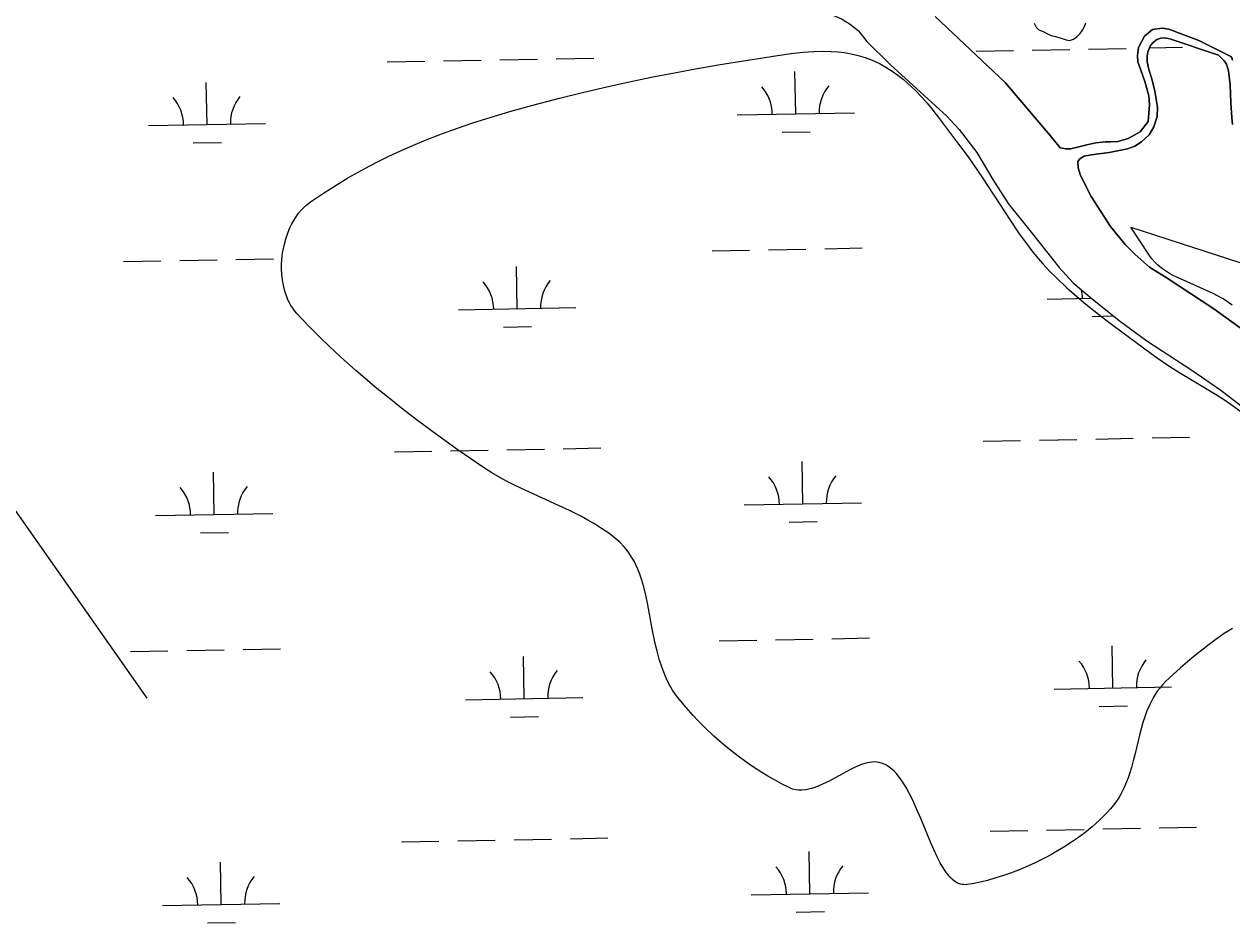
# Model space of a CAD drawing. Extents: x 3925854 to 3964121, y 224593 to 250589.
# Drawn here: x 3944344 to 3945373, y 230969 to 231736 of the extents above; entities that cross this region are included whole.
import ezdxf

# ---------------------------------------------------------------- set-up
doc = ezdxf.new("R2010")
doc.units = 0
for name, color, linetype in [('V-SITE-VEGE', 7, 'Continuous'), ('V-TOPO-SHOR', 7, 'Continuous'), ('V-UTIL-LINE', 7, 'Continuous'), ('V-WETL-SWMP', 7, 'Continuous')]:
    doc.layers.add(name, color=color, linetype=linetype)

msp = doc.modelspace()

# ---------------------------------------------------------------- linework, layer by layer
at = {"layer": 'V-SITE-VEGE'}
for points in [[(3944852.064, 231293.736), (3944848.595, 231296.814), (3944842.266, 231301.702), (3944836.122, 231305.954), (3944830.206, 231309.69), (3944824.533, 231312.997), (3944819.12, 231315.95), (3944808.767, 231321.185), (3944799.547, 231325.529), (3944770.975, 231338.495), (3944761.872, 231342.873), (3944755.13, 231346.32), (3944750.129, 231349.021), (3944742.756, 231353.304), (3944735.555, 231357.908), (3944714.023, 231372.696), (3944695.414, 231385.992), (3944679.362, 231397.903), (3944665.528, 231408.544), (3944653.607, 231418.027), (3944643.33, 231426.454), (3944634.47, 231433.934), (3944626.823, 231440.559), (3944613.693, 231452.331), (3944604.076, 231461.315), (3944597, 231468.141), (3944586.619, 231478.523), (3944576.534, 231489.078), (3944574.615, 231491.298), (3944572.907, 231493.61), (3944571.388, 231495.986), (3944570.044, 231498.409), (3944568.862, 231500.858), (3944567.83, 231503.324), (3944566.141, 231508.325), (3944564.926, 231513.246), (3944564.111, 231518.024), (3944563.632, 231522.614), (3944563.427, 231526.988), (3944563.452, 231531.132), (3944563.662, 231535.031), (3944564.025, 231538.689), (3944564.508, 231542.107), (3944565.788, 231548.441), (3944567.306, 231553.86), (3944568.934, 231558.464), (3944570.587, 231562.364), (3944572.211, 231565.655), (3944573.757, 231568.432), (3944575.215, 231570.771), (3944577.992, 231574.654), (3944580.264, 231577.365), (3944582.07, 231579.276), (3944584.949, 231581.93), (3944588.028, 231584.312), (3944599.246, 231591.961), (3944609.831, 231598.738), (3944619.815, 231604.761), (3944629.227, 231610.133), (3944638.099, 231614.938), (3944646.461, 231619.245), (3944654.344, 231623.12), (3944661.766, 231626.616), (3944675.778, 231632.831), (3944688.146, 231637.933), (3944699.05, 231642.16), (3944708.655, 231645.691), (3944725.614, 231651.527), (3944738.463, 231655.648), (3944757.95, 231661.481), (3944777.705, 231666.969), (3944800.182, 231672.839), (3944819.851, 231677.695), (3944837.064, 231681.735), (3944852.131, 231685.106), (3944878.512, 231690.659), (3944898.31, 231694.533), (3944913.168, 231697.278), (3944935.473, 231701.14), (3944986.087, 231709.316), (3944997.82, 231710.997), (3945008.121, 231712.13), (3945017.135, 231712.744), (3945025.003, 231712.918), (3945031.868, 231712.74), (3945037.846, 231712.298), (3945043.054, 231711.667), (3945047.588, 231710.913), (3945051.535, 231710.092), (3945054.976, 231709.238), (3945060.95, 231707.43), (3945065.394, 231705.791), (3945068.705, 231704.401), (3945073.631, 231702.031), (3945078.507, 231699.311), (3945083.986, 231695.834), (3945088.831, 231692.401), (3945093.138, 231689.045), (3945096.988, 231685.784), (3945100.445, 231682.634), (3945103.564, 231679.608)], [(3945103.564, 231679.608), (3945109.137, 231673.752), (3945113.761, 231668.466), (3945117.659, 231663.733), (3945124.227, 231655.265), (3945138.677, 231635.75), (3945148.524, 231622.796), (3945152.942, 231616.664), (3945160.919, 231604.974), (3945184.387, 231568.696), (3945192.165, 231557.246), (3945198.235, 231548.839), (3945202.966, 231542.664), (3945206.634, 231538.119), (3945212.354, 231531.461), (3945218.371, 231525.016)], [(3945313.423, 231527.99), (3945310.404, 231530.486), (3945308.274, 231532.502), (3945305.317, 231535.779), (3945302.671, 231539.391), (3945287.434, 231562.722), (3945442.535, 231512.437)], [(3945218.371, 231525.016), (3945223.309, 231520.07), (3945232.818, 231511.108), (3945241.37, 231503.561), (3945249.009, 231497.149), (3945262.649, 231486.272), (3945273.049, 231478.33), (3945304.588, 231454.938), (3945309.71, 231451.241), (3945319.553, 231444.655), (3945328.357, 231439.16), (3945359.513, 231420.433), (3945367.142, 231415.532), (3945372.764, 231411.715), (3945380.982, 231405.694)], [(3945373.56, 231496.266), (3945369.419, 231499.386), (3945365.299, 231502.034), (3945361.264, 231504.319), (3945357.357, 231506.314), (3945326.979, 231519.769), (3945323.376, 231521.633), (3945320.323, 231523.359), (3945317.732, 231524.959), (3945313.423, 231527.99)], [(3945214.767, 231025.233), (3945205.635, 231020.684), (3945197.66, 231017.071), (3945190.746, 231014.202), (3945184.778, 231011.914), (3945179.641, 231010.09), (3945171.437, 231007.458), (3945164.99, 231005.652), (3945160.335, 231004.501), (3945152.086, 231002.825), (3945147.482, 231002.125), (3945146.06, 231002.014), (3945144.692, 231002.051), (3945143.373, 231002.223), (3945142.102, 231002.52), (3945139.669, 231003.462), (3945137.395, 231004.806), (3945135.267, 231006.479), (3945133.271, 231008.433), (3945131.389, 231010.61), (3945129.617, 231012.969), (3945127.934, 231015.472), (3945124.819, 231020.772), (3945121.941, 231026.386), (3945119.301, 231032.048), (3945116.86, 231037.633), (3945108.285, 231058.371), (3945104.672, 231066.848), (3945101.4, 231074.024), (3945098.424, 231080.01), (3945095.712, 231084.944), (3945093.249, 231088.981), (3945091.016, 231092.262), (3945088.997, 231094.918), (3945087.174, 231097.064), (3945085.536, 231098.795), (3945082.566, 231101.463), (3945080.246, 231103.147), (3945078.45, 231104.216), (3945075.662, 231105.49), (3945072.758, 231106.344), (3945070.692, 231106.659), (3945068.638, 231106.745), (3945066.602, 231106.636), (3945064.589, 231106.364), (3945062.602, 231105.955), (3945058.662, 231104.797), (3945054.871, 231103.337), (3945051.244, 231101.703), (3945047.789, 231099.987), (3945029.511, 231090.113), (3945025.122, 231087.953), (3945021.304, 231086.267), (3945017.989, 231084.997), (3945015.113, 231084.076), (3945012.623, 231083.435), (3945010.464, 231083.015), (3945006.743, 231082.636), (3945004.005, 231082.681), (3945001.986, 231082.917), (3944999.014, 231083.621), (3944996.122, 231084.782), (3944989.575, 231088.108), (3944983.509, 231091.391), (3944977.887, 231094.615), (3944972.677, 231097.765), (3944963.063, 231104.007), (3944954.828, 231109.829), (3944947.761, 231115.205), (3944941.684, 231120.125), (3944936.456, 231124.591), (3944931.946, 231128.63), (3944924.213, 231135.98), (3944918.542, 231141.735), (3944914.366, 231146.19), (3944908.226, 231153.087), (3944902.242, 231160.251), (3944899.309, 231164.12), (3944896.729, 231167.995), (3944894.455, 231171.857), (3944892.45, 231175.695), (3944890.683, 231179.494), (3944889.118, 231183.244), (3944887.734, 231186.934), (3944885.366, 231194.229), (3944883.474, 231201.201), (3944881.924, 231207.824), (3944879.425, 231220.366), (3944875.655, 231240.83), (3944873.932, 231248.975), (3944872.212, 231255.934), (3944870.488, 231261.863), (3944868.771, 231266.899), (3944867.082, 231271.181), (3944865.446, 231274.82), (3944863.879, 231277.917), (3944862.398, 231280.553), (3944859.537, 231284.993), (3944857.151, 231288.169), (3944855.216, 231290.457), (3944852.064, 231293.736)], [(3945373.925, 231220.565), (3945366.9, 231216.172), (3945360.824, 231212.004), (3945355.556, 231208.146), (3945346.447, 231201.017), (3945339.707, 231195.434), (3945329.731, 231186.851), (3945319.915, 231178.218), (3945316.931, 231175.419), (3945314.279, 231172.598), (3945311.92, 231169.768), (3945309.819, 231166.944), (3945307.94, 231164.132), (3945306.267, 231161.345), (3945303.382, 231155.776), (3945301.051, 231150.38), (3945299.146, 231145.188), (3945297.561, 231140.228), (3945294.975, 231130.741), (3945290.967, 231113.86), (3945289.4, 231107.542), (3945287.907, 231102.061), (3945286.469, 231097.32), (3945285.083, 231093.224), (3945283.752, 231089.693), (3945281.112, 231083.642), (3945278.832, 231079.228), (3945276.934, 231076.003), (3945273.743, 231071.311), (3945270.102, 231066.813), (3945266.989, 231063.411), (3945263.845, 231060.19), (3945260.687, 231057.14), (3945254.275, 231051.431), (3945247.957, 231046.323), (3945241.802, 231041.754), (3945235.863, 231037.668), (3945230.174, 231034.021), (3945224.755, 231030.756), (3945219.616, 231027.842), (3945214.767, 231025.233)]]:
    msp.add_lwpolyline(points, dxfattribs=at)
at = {"layer": 'V-TOPO-SHOR'}
for points in [[(3944251.553, 231833.943), (3944354.603, 231827.995), (3944464.148, 231824.911), (3944573.454, 231822.521), (3944697.761, 231811.198), (3944797.39, 231797.761), (3944806.475, 231798.084), (3944816.011, 231799.813), (3944825.784, 231801.31), (3944842.088, 231801.707), (3944858.665, 231798.613), (3944878.067, 231792.286), (3944889.292, 231788.205), (3944919.904, 231779.66), (3944974.809, 231765.071), (3945011.748, 231752.862), (3945040.765, 231740.574), (3945048.035, 231735.987), (3945055.316, 231730.236), (3945062.398, 231721.221), (3945082.169, 231701.613)], [(3945120.493, 231742.571), (3945180.26, 231686.311), (3945219.893, 231639.168), (3945226.971, 231630.615), (3945231.876, 231629.499), (3945236.07, 231629.542), (3945243.043, 231631.477), (3945249.783, 231633.177), (3945257.459, 231634.654), (3945265.84, 231635.67), (3945270.036, 231635.479), (3945276.092, 231636.008), (3945285.156, 231638.428), (3945295.353, 231644.126), (3945302.024, 231652.818), (3945303.275, 231667.279), (3945302.734, 231674.731), (3945299.114, 231687.048), (3945295.753, 231696.803), (3945293.351, 231703.77), (3945293.064, 231709.127), (3945293.924, 231716.127), (3945298.956, 231725.735), (3945305.657, 231731.395), (3945314.037, 231732.411), (3945319.637, 231731.77), (3945345.138, 231722.005), (3945372.547, 231708.3), (3945373.255, 231707.374), (3945373.974, 231705.285)], [(3945204.838, 231736.767), (3945206.507, 231733.511), (3945208.821, 231731.244), (3945212.44, 231729.642), (3945216.389, 231727.717), (3945219.348, 231726.437), (3945222.959, 231725.493), (3945227.884, 231723.906), (3945232.154, 231722.638), (3945235.107, 231722.013), (3945238.372, 231723.029), (3945241.297, 231725.024), (3945244.213, 231728), (3945246.148, 231730.965), (3945247.756, 231733.929), (3945249.032, 231737.216)], [(3945374.066, 231650.282), (3945373.304, 231656.334), (3945372.479, 231668.913), (3945371.857, 231684.287), (3945370.572, 231696.161), (3945368.881, 231701.97), (3945366.757, 231704.745), (3945362.045, 231709.592), (3945320.421, 231723.388), (3945316.216, 231724.276), (3945312.956, 231724.01), (3945309.472, 231722.81), (3945306.005, 231719.98), (3945303.931, 231717.86), (3945301.653, 231712.478), (3945301.225, 231708.742), (3945301.274, 231703.85), (3945302.739, 231697.339), (3945305.149, 231689.44), (3945307.822, 231678.745), (3945310.056, 231665.249), (3945309.671, 231657.09), (3945306.964, 231648.439), (3945303.07, 231641.642), (3945296.371, 231635.745), (3945290.582, 231631.959), (3945284.546, 231629.567), (3945268.963, 231626.611), (3945253.367, 231624.59), (3945247.553, 231623.365), (3945243.846, 231621.231), (3945242.239, 231618.884), (3945242.525, 231613.527), (3945244.457, 231607.02), (3945253.494, 231588.932), (3945270.067, 231563.463), (3945282.576, 231547.976), (3945291.053, 231539.438), (3945303.279, 231528.842), (3945318.289, 231519.438), (3945357.944, 231493.037), (3945383.534, 231474.652)], [(3945082.169, 231701.613), (3945130.381, 231657.598), (3945140.983, 231646.055), (3945156.096, 231626.403), (3945169.608, 231603.471), (3945182.63, 231583.098), (3945202.45, 231558.599), (3945226.291, 231528.318), (3945238.073, 231515.389), (3945254.289, 231501.571), (3945277.311, 231483.163), (3945301.018, 231465.927), (3945339.252, 231440.917), (3945363.892, 231423.925), (3945385.027, 231407.594)]]:
    msp.add_lwpolyline(points, dxfattribs=at)
at = {"layer": 'V-UTIL-LINE'}
msp.add_lwpolyline([(3944448.956, 231161.167), (3944066.619, 231705.838), (3939716.974, 233085.703), (3938914.857, 233883.421)], dxfattribs=at)
at = {"layer": 'V-WETL-SWMP'}
for p, q in [((3945048.035, 231735.987), (3945055.316, 231730.236)), ((3945055.316, 231730.236), (3945062.398, 231721.22)), ((3945062.398, 231721.22), (3945082.169, 231701.614)), ((3945155.335, 231713.02), (3945187.33, 231713.602)), ((3945203.328, 231713.893), (3945235.322, 231714.475)), ((3945251.32, 231714.766), (3945283.314, 231715.348)), ((3945303.019, 231715.706), (3945331.306, 231716.22)), ((3944653.51, 231703.896), (3944685.505, 231704.477)), ((3944701.502, 231704.768), (3944733.497, 231705.35)), ((3944749.495, 231705.641), (3944781.489, 231706.223)), ((3944797.487, 231706.514), (3944829.481, 231707.095)), ((3945082.169, 231701.614), (3945130.381, 231657.598)), ((3945001.692, 231659.476), (3945001.037, 231695.47)), ((3944499.866, 231650.352), (3944499.212, 231686.346)), ((3944951.7, 231658.567), (3945051.683, 231660.385)), ((3945130.381, 231657.598), (3945140.983, 231646.055)), ((3944449.875, 231649.443), (3944549.858, 231651.261)), ((3945140.983, 231646.055), (3945156.095, 231626.402)), ((3944488.149, 231634.705), (3944512.145, 231635.141)), ((3944989.974, 231643.83), (3945013.97, 231644.266)), ((3945156.095, 231626.402), (3945169.608, 231603.471)), ((3945169.608, 231603.471), (3945182.63, 231583.098)), ((3945182.63, 231583.098), (3945202.451, 231558.6)), ((3945202.451, 231558.6), (3945226.291, 231528.317)), ((3944930.394, 231542.729), (3944962.389, 231543.311)), ((3944978.386, 231543.602), (3945010.381, 231544.183)), ((3945026.378, 231544.474), (3945058.373, 231545.056)), ((3944428.569, 231533.604), (3944460.564, 231534.186)), ((3944476.561, 231534.477), (3944508.556, 231535.059)), ((3944524.553, 231535.349), (3944556.548, 231535.931)), ((3944764.202, 231493.269), (3944763.547, 231529.263)), ((3945226.291, 231528.317), (3945238.072, 231515.388)), ((3945238.072, 231515.388), (3945254.29, 231501.571)), ((3945216.035, 231501.485), (3945253.589, 231502.168)), ((3945254.29, 231501.571), (3945277.311, 231483.164)), ((3944714.21, 231492.36), (3944814.194, 231494.178)), ((3945254.309, 231486.747), (3945272.418, 231487.077)), ((3945277.311, 231483.164), (3945301.019, 231465.928)), ((3944752.484, 231477.623), (3944776.48, 231478.059)), ((3945301.019, 231465.928), (3945339.253, 231440.917)), ((3945339.253, 231440.917), (3945363.891, 231423.924)), ((3945363.891, 231423.924), (3945385.027, 231407.595)), ((3945161.384, 231380.4), (3945193.378, 231380.982)), ((3945209.376, 231381.273), (3945241.37, 231381.855)), ((3945257.368, 231382.146), (3945289.362, 231382.727)), ((3945305.36, 231383.018), (3945337.354, 231383.6)), ((3944659.558, 231371.276), (3944691.553, 231371.857)), ((3944707.551, 231372.148), (3944739.545, 231372.73)), ((3944755.543, 231373.021), (3944787.537, 231373.603)), ((3944803.535, 231373.894), (3944835.529, 231374.475)), ((3945007.74, 231326.856), (3945007.085, 231362.85)), ((3944505.915, 231317.732), (3944505.26, 231353.726)), ((3944957.748, 231325.947), (3945057.731, 231327.765)), ((3944455.923, 231316.823), (3944555.906, 231318.641)), ((3944996.022, 231311.21), (3945020.018, 231311.646)), ((3944494.197, 231302.085), (3944518.193, 231302.521)), ((3944530.601, 231202.729), (3944562.596, 231203.311)), ((3944936.442, 231210.109), (3944968.437, 231210.691)), ((3944984.434, 231210.981), (3945016.429, 231211.563)), ((3945032.426, 231211.854), (3945064.421, 231212.436)), ((3945272.075, 231169.774), (3945271.421, 231205.768)), ((3944434.617, 231200.984), (3944466.612, 231201.566)), ((3944482.609, 231201.857), (3944514.604, 231202.439)), ((3944770.25, 231160.649), (3944769.595, 231196.643)), ((3945222.083, 231168.865), (3945322.067, 231170.683)), ((3944720.258, 231159.74), (3944820.242, 231161.558)), ((3945260.358, 231154.127), (3945284.354, 231154.564)), ((3944758.532, 231145.003), (3944782.529, 231145.439)), ((3945167.432, 231047.78), (3945199.426, 231048.362)), ((3945215.424, 231048.653), (3945247.418, 231049.235)), ((3945263.416, 231049.526), (3945295.41, 231050.107)), ((3945311.408, 231050.398), (3945343.402, 231050.98)), ((3944665.607, 231038.656), (3944697.601, 231039.237)), ((3944713.599, 231039.528), (3944745.593, 231040.11)), ((3944761.591, 231040.401), (3944793.585, 231040.983)), ((3944809.583, 231041.274), (3944841.577, 231041.855)), ((3945013.788, 230994.236), (3945013.133, 231030.23)), ((3944511.963, 230985.112), (3944511.308, 231021.106)), ((3944963.796, 230993.327), (3945063.779, 230995.145)), ((3944461.971, 230984.203), (3944561.954, 230986.021)), ((3945002.07, 230978.59), (3945026.066, 230979.026)), ((3944500.245, 230969.465), (3944524.241, 230969.901))]:
    msp.add_line(p, q, dxfattribs=at)
for points in [[(3945373.975, 231705.285), (3945373.255, 231707.375), (3945372.546, 231708.3), (3945345.139, 231722.006), (3945319.637, 231731.77), (3945314.037, 231732.412), (3945305.657, 231731.395), (3945298.956, 231725.734), (3945293.925, 231716.127), (3945293.064, 231709.127), (3945293.351, 231703.769), (3945295.752, 231696.802), (3945299.114, 231687.047), (3945302.735, 231674.732), (3945303.276, 231667.279), (3945302.024, 231652.817), (3945295.353, 231644.126), (3945285.156, 231638.429), (3945276.092, 231636.007), (3945270.037, 231635.48), (3945265.84, 231635.67), (3945257.46, 231634.653), (3945249.784, 231633.177), (3945243.043, 231631.477), (3945236.071, 231629.542), (3945231.876, 231629.5), (3945226.97, 231630.615), (3945219.892, 231639.167), (3945180.26, 231686.31), (3945120.494, 231742.572)], [(3945204.838, 231736.768), (3945206.508, 231733.511), (3945208.822, 231731.243), (3945212.44, 231729.642), (3945216.388, 231727.718), (3945219.348, 231726.438), (3945222.958, 231725.493), (3945227.885, 231723.906), (3945232.154, 231722.639), (3945235.107, 231722.014), (3945238.371, 231723.029), (3945241.297, 231725.023), (3945244.213, 231727.999), (3945246.148, 231730.966)], [(3945246.148, 231730.966), (3945247.755, 231733.928), (3945249.031, 231737.215)], [(3945303.07, 231641.641), (3945306.963, 231648.439), (3945309.672, 231657.089), (3945310.056, 231665.25), (3945307.821, 231678.745), (3945305.149, 231689.439), (3945302.739, 231697.339), (3945301.275, 231703.85), (3945301.225, 231708.743), (3945301.653, 231712.477), (3945303.93, 231717.86), (3945306.006, 231719.979), (3945309.473, 231722.811), (3945312.957, 231724.011), (3945316.217, 231724.277), (3945320.421, 231723.387), (3945362.045, 231709.592), (3945366.756, 231704.745), (3945368.881, 231701.97), (3945370.572, 231696.161), (3945371.857, 231684.288), (3945372.479, 231668.912), (3945373.305, 231656.335), (3945374.066, 231650.283)], [(3945383.535, 231474.651), (3945357.945, 231493.037), (3945318.29, 231519.438), (3945303.279, 231528.841), (3945291.053, 231539.438), (3945282.576, 231547.976), (3945270.067, 231563.464), (3945253.495, 231588.933), (3945244.456, 231607.02), (3945242.525, 231613.526), (3945242.238, 231618.884), (3945243.846, 231621.231), (3945247.553, 231623.366), (3945253.367, 231624.59), (3945268.962, 231626.612), (3945284.547, 231629.567), (3945290.582, 231631.959), (3945296.371, 231635.746), (3945303.07, 231641.641)]]:
    msp.add_lwpolyline(points, dxfattribs=at)
for centre, start, end in [((3944946.449, 231658.947), 0.269879, 41.813537), ((3945056.917, 231660.955), 140.269876, 181.813534), ((3944444.624, 231649.822), 0.269879, 41.813537), ((3944555.092, 231651.831), 140.269876, 181.813534), ((3944708.959, 231492.74), 0.269879, 41.813537), ((3944819.427, 231494.748), 140.269876, 181.813534), ((3945210.785, 231501.864), 0.269879, 12.144508), ((3944952.497, 231326.327), 0.269879, 41.813537), ((3945062.965, 231328.335), 140.269876, 181.813534), ((3944450.672, 231317.202), 0.269879, 41.813537), ((3944561.14, 231319.211), 140.269876, 181.813534), ((3945216.833, 231169.244), 0.269879, 41.813537), ((3945327.3, 231171.253), 140.269876, 181.813534), ((3944715.008, 231160.12), 0.269879, 41.813537), ((3944825.475, 231162.128), 140.269876, 181.813534), ((3945069.013, 230995.715), 140.269876, 181.813534), ((3944456.72, 230984.582), 0.269879, 41.813537), ((3944567.188, 230986.591), 140.269876, 181.813534), ((3944958.545, 230993.707), 0.269879, 41.813537)]:
    msp.add_arc(centre, 35.246, start, end, dxfattribs=at)

doc.saveas('drawing.dxf')
